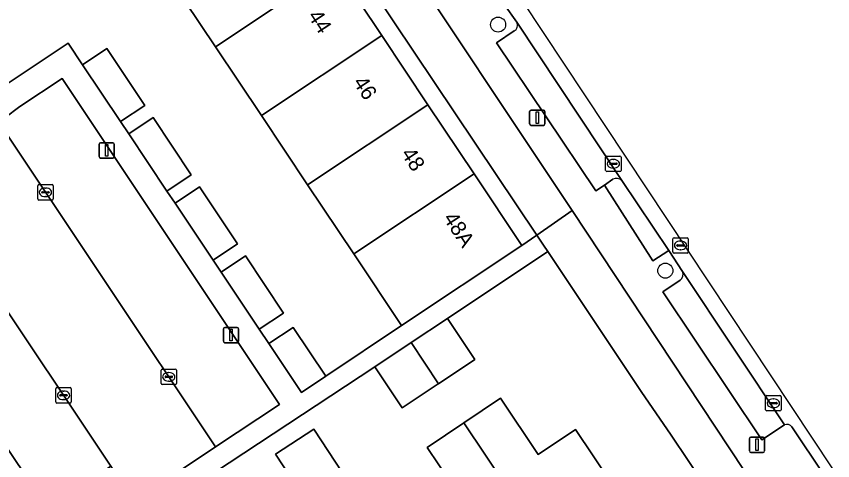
# Model space of a CAD drawing. Extents: x 158352 to 159489, y 383828 to 384603.
# Drawn here: x 158924.3 to 158977.3, y 384326 to 384354.9 of the extents above; entities that cross this region are included whole.
import ezdxf

# ---------------------------------------------------------------- set-up
doc = ezdxf.new("R2010")
doc.units = 0
for name, color, linetype in [('IMGEO_Boom', 7, 'Continuous'), ('IMGEO_Erf', 7, 'Continuous'), ('IMGEO_Kolk', 7, 'Continuous'), ('IMGEO_Lichtmast', 7, 'Continuous'), ('IMGEO_Muur', 7, 'Continuous'), ('IMGEO_Pand', 7, 'Continuous'), ('IMGEO_Pand_nummerreeks', 7, 'Continuous'), ('IMGEO_Parkeervlak_open', 7, 'Continuous'), ('IMGEO_Rijbaan_lokaal_gesloten', 7, 'Continuous'), ('IMGEO_Rijbaan_lokaal_open', 7, 'Continuous'), ('IMGEO_Rioolput', 7, 'Continuous'), ('IMGEO_Voetpad_open', 7, 'Continuous')]:
    doc.layers.add(name, color=color, linetype=linetype)

msp = doc.modelspace()

# ---------------------------------------------------------------- linework, layer by layer
at = {"layer": 'IMGEO_Boom'}
for centre in [(158955.538, 384354.394), (158966.398, 384338.397)]:
    msp.add_circle(centre, 0.489, dxfattribs=at)
at = {"layer": 'IMGEO_Erf'}
for points in [[(158899.598, 384433.573), (158885.345, 384454.99), (158882.708, 384453.235), (158896.943, 384431.973), (158958.047, 384340.708), (158960.345, 384342.297)], [(158972.543, 384319.106), (158971.203, 384321.107), (158966.785, 384327.705), (158964.839, 384330.531), (158960.619, 384336.856), (158960.542, 384336.971), (158958.767, 384339.631), (158952.255, 384335.285), (158954.032, 384332.624), (158951.666, 384331.045), (158951.579, 384330.987), (158949.315, 384329.475), (158947.53, 384332.148), (158931.474, 384321.544), (158928.774, 384322.852), (158911.321, 384311.4), (158908.622, 384309.517), (158923.88, 384286.613), (158931.513, 384291.704)], [(158941.079, 384326.457), (158943.569, 384328.089), (158945.427, 384325.255), (158942.937, 384323.623)]]:
    msp.add_lwpolyline(points, close=True, dxfattribs=at)
for points in [[(158906.071, 384416.517), (158909.059, 384412.037), (158912.058, 384407.541), (158915.047, 384403.061), (158918.046, 384398.564), (158921.035, 384394.084), (158924.033, 384389.586), (158927.032, 384385.093), (158930.022, 384380.611), (158933.021, 384376.115), (158936.009, 384371.634), (158939.008, 384367.138), (158941.997, 384362.657), (158944.995, 384358.163), (158947.985, 384353.68), (158950.984, 384349.185), (158953.98, 384344.687), (158957.083, 384340.042), (158958.057, 384340.693), (158958.047, 384340.708), (158896.943, 384431.973)], [(158923.468, 384350.417), (158927.61, 384353.188), (158928.554, 384351.778), (158930.133, 384352.835), (158932.604, 384349.143), (158931.025, 384348.086), (158931.55, 384347.291), (158933.131, 384348.345), (158935.611, 384344.623), (158934.029, 384343.569), (158934.562, 384342.784), (158936.142, 384343.839), (158938.611, 384340.141), (158937.031, 384339.086), (158937.558, 384338.298), (158939.14, 384339.35), (158941.608, 384335.637), (158940.025, 384334.585), (158940.646, 384333.655), (158942.226, 384334.71), (158944.344, 384331.54), (158949.268, 384334.828), (158946.166, 384339.482), (158943.168, 384343.978), (158940.171, 384348.474), (158937.182, 384352.958), (158934.185, 384357.453)], [(158952.457, 384324.648), (158950.94, 384326.903), (158953.32, 384328.504), (158955.7, 384330.105), (158958.149, 384326.447), (158960.559, 384328.058), (158965.152, 384321.212)]]:
    msp.add_lwpolyline(points, dxfattribs=at)
at = {"layer": 'IMGEO_Kolk'}
for p, q in [((158962.523, 384344.918), (158962.523, 384345.77)), ((158962.598, 384345.844), (158963.45, 384345.844)), ((158963.524, 384345.77), (158963.524, 384344.918)), ((158962.782, 384345.338), (158962.782, 384345.35)), ((158963.22, 384345.301), (158962.822, 384345.301)), ((158962.825, 384345.387), (158963.223, 384345.387)), ((158963.011, 384345.624), (158963.036, 384345.624)), ((158963.266, 384345.35), (158963.266, 384345.338)), ((158963.45, 384344.844), (158962.598, 384344.844)), ((158963.034, 384345.064), (158963.009, 384345.064)), ((158925.644, 384343.062), (158925.644, 384343.914)), ((158925.719, 384343.988), (158926.571, 384343.988)), ((158926.132, 384343.768), (158926.157, 384343.768)), ((158926.645, 384343.914), (158926.645, 384343.062)), ((158925.903, 384343.482), (158925.903, 384343.494)), ((158926.341, 384343.445), (158925.943, 384343.445)), ((158925.946, 384343.531), (158926.344, 384343.531)), ((158926.155, 384343.208), (158926.13, 384343.208)), ((158926.387, 384343.494), (158926.387, 384343.482)), ((158926.571, 384342.988), (158925.719, 384342.988)), ((158933.65, 384331.066), (158933.65, 384331.918)), ((158933.725, 384331.992), (158934.577, 384331.992)), ((158934.651, 384331.918), (158934.651, 384331.066)), ((158933.909, 384331.486), (158933.909, 384331.498)), ((158934.347, 384331.449), (158933.949, 384331.449)), ((158933.952, 384331.535), (158934.35, 384331.535)), ((158934.138, 384331.772), (158934.163, 384331.772)), ((158934.393, 384331.498), (158934.393, 384331.486)), ((158934.577, 384330.992), (158933.725, 384330.992)), ((158934.161, 384331.212), (158934.136, 384331.212)), ((158926.815, 384329.865), (158926.815, 384330.717)), ((158926.89, 384330.791), (158927.742, 384330.791)), ((158927.117, 384330.334), (158927.515, 384330.334)), ((158927.303, 384330.571), (158927.328, 384330.571)), ((158927.816, 384330.717), (158927.816, 384329.865)), ((158927.074, 384330.285), (158927.074, 384330.297)), ((158927.512, 384330.248), (158927.114, 384330.248)), ((158927.326, 384330.011), (158927.301, 384330.011)), ((158927.558, 384330.297), (158927.558, 384330.285)), ((158972.913, 384329.347), (158972.913, 384330.199)), ((158972.988, 384330.273), (158973.84, 384330.273)), ((158973.215, 384329.816), (158973.613, 384329.816)), ((158973.401, 384330.053), (158973.426, 384330.053)), ((158973.914, 384330.199), (158973.914, 384329.347)), ((158927.742, 384329.791), (158926.89, 384329.791)), ((158973.84, 384329.273), (158972.988, 384329.273)), ((158973.172, 384329.767), (158973.172, 384329.779)), ((158973.61, 384329.73), (158973.212, 384329.73)), ((158973.424, 384329.493), (158973.399, 384329.493)), ((158973.656, 384329.779), (158973.656, 384329.767))]:
    msp.add_line(p, q, dxfattribs=at)
for points in [[(158962.523, 384344.918), (158962.523, 384345.77)], [(158962.598, 384345.844), (158963.45, 384345.844)], [(158963.524, 384345.77), (158963.524, 384344.918)], [(158963.45, 384344.844), (158962.598, 384344.844)], [(158925.644, 384343.062), (158925.644, 384343.914)], [(158925.719, 384343.988), (158926.571, 384343.988)], [(158926.645, 384343.914), (158926.645, 384343.062)], [(158926.571, 384342.988), (158925.719, 384342.988)], [(158933.65, 384331.066), (158933.65, 384331.918)], [(158933.725, 384331.992), (158934.577, 384331.992)], [(158934.651, 384331.918), (158934.651, 384331.066)], [(158934.577, 384330.992), (158933.725, 384330.992)], [(158926.815, 384329.865), (158926.815, 384330.717)], [(158926.89, 384330.791), (158927.742, 384330.791)], [(158927.816, 384330.717), (158927.816, 384329.865)], [(158972.913, 384329.347), (158972.913, 384330.199)], [(158972.988, 384330.273), (158973.84, 384330.273)], [(158973.914, 384330.199), (158973.914, 384329.347)], [(158927.742, 384329.791), (158926.89, 384329.791)], [(158973.84, 384329.273), (158972.988, 384329.273)]]:
    msp.add_lwpolyline(points, dxfattribs=at)
for centre, radius, start, end in [((158962.6, 384345.768), 0.0765, 91.552, 178.448), ((158962.6, 384345.768), 0.0765, 91.552, 178.448), ((158963.448, 384345.768), 0.0765, 1.552, 88.448), ((158963.448, 384345.768), 0.0765, 1.552, 88.448), ((158962.822, 384345.347), 0.0403, 85.8775, 175.7526), ((158962.819, 384345.337), 0.0366, 178.938, 274.7102), ((158963.223, 384345.344), 0.043, 264.8664, 352.4533), ((158963.227, 384345.349), 0.0386, 1.7309, 96.639), ((158962.6, 384344.92), 0.0765, 181.552, 268.448), ((158962.6, 384344.92), 0.0765, 181.552, 268.448), ((158963.448, 384344.92), 0.0765, 271.552, 358.448), ((158963.448, 384344.92), 0.0765, 271.552, 358.448), ((158925.721, 384343.912), 0.0765, 91.552, 178.448), ((158925.721, 384343.912), 0.0765, 91.552, 178.448), ((158926.569, 384343.912), 0.0765, 1.552, 88.448), ((158926.569, 384343.912), 0.0765, 1.552, 88.448), ((158925.721, 384343.064), 0.0765, 181.552, 268.448), ((158925.721, 384343.064), 0.0765, 181.552, 268.448), ((158925.943, 384343.491), 0.0403, 85.8775, 175.7526), ((158925.94, 384343.481), 0.0366, 178.938, 274.7102), ((158926.344, 384343.488), 0.043, 264.8664, 352.4533), ((158926.348, 384343.493), 0.0386, 1.7309, 96.639), ((158926.569, 384343.064), 0.0765, 271.552, 358.448), ((158926.569, 384343.064), 0.0765, 271.552, 358.448), ((158933.727, 384331.916), 0.0765, 91.552, 178.448), ((158933.727, 384331.916), 0.0765, 91.552, 178.448), ((158934.575, 384331.916), 0.0765, 1.552, 88.448), ((158934.575, 384331.916), 0.0765, 1.552, 88.448), ((158933.949, 384331.495), 0.0403, 85.8775, 175.7526), ((158933.946, 384331.485), 0.0366, 178.938, 274.7102), ((158934.35, 384331.492), 0.043, 264.8664, 352.4533), ((158934.354, 384331.497), 0.0386, 1.7309, 96.639), ((158933.727, 384331.068), 0.0765, 181.552, 268.448), ((158933.727, 384331.068), 0.0765, 181.552, 268.448), ((158934.575, 384331.068), 0.0765, 271.552, 358.448), ((158934.575, 384331.068), 0.0765, 271.552, 358.448), ((158926.892, 384330.715), 0.0765, 91.552, 178.448), ((158926.892, 384330.715), 0.0765, 91.552, 178.448), ((158927.114, 384330.294), 0.0403, 85.8775, 175.7526), ((158927.519, 384330.296), 0.0386, 1.7309, 96.639), ((158927.74, 384330.715), 0.0765, 1.552, 88.448), ((158927.74, 384330.715), 0.0765, 1.552, 88.448), ((158926.892, 384329.867), 0.0765, 181.552, 268.448), ((158926.892, 384329.867), 0.0765, 181.552, 268.448), ((158927.111, 384330.284), 0.0366, 178.938, 274.7102), ((158927.515, 384330.291), 0.043, 264.8664, 352.4533), ((158927.74, 384329.867), 0.0765, 271.552, 358.448), ((158927.74, 384329.867), 0.0765, 271.552, 358.448), ((158972.99, 384330.197), 0.0765, 91.552, 178.448), ((158972.99, 384330.197), 0.0765, 91.552, 178.448), ((158973.212, 384329.776), 0.0403, 85.8775, 175.7526), ((158973.617, 384329.778), 0.0386, 1.7309, 96.639), ((158973.838, 384330.197), 0.0765, 1.552, 88.448), ((158973.838, 384330.197), 0.0765, 1.552, 88.448), ((158972.99, 384329.349), 0.0765, 181.552, 268.448), ((158972.99, 384329.349), 0.0765, 181.552, 268.448), ((158973.209, 384329.766), 0.0366, 178.938, 274.7102), ((158973.613, 384329.773), 0.043, 264.8664, 352.4533), ((158973.838, 384329.349), 0.0765, 271.552, 358.448), ((158973.838, 384329.349), 0.0765, 271.552, 358.448)]:
    msp.add_arc(centre, radius, start, end, dxfattribs=at)
for centre, major_axis, ratio, start_param, end_param in [((158963.01, 384345.344), (-0.387, 0.002), 0.722429, 4.712389, 7.853982), ((158963.035, 384345.344), (-0.39, 0.002), 0.717154, 1.570796, 4.712389), ((158926.131, 384343.488), (-0.387, 0.002), 0.722429, 4.712389, 7.853982), ((158926.156, 384343.488), (-0.39, 0.002), 0.717154, 1.570796, 4.712389), ((158934.137, 384331.492), (-0.387, 0.002), 0.722429, 4.712389, 7.853982), ((158934.162, 384331.492), (-0.39, 0.002), 0.717154, 1.570796, 4.712389), ((158927.302, 384330.291), (-0.387, 0.002), 0.722429, 4.712389, 7.853982), ((158927.327, 384330.291), (-0.39, 0.002), 0.717154, 1.570796, 4.712389), ((158973.4, 384329.773), (-0.387, 0.002), 0.722429, 4.712389, 7.853982), ((158973.425, 384329.773), (-0.39, 0.002), 0.717154, 1.570796, 4.712389)]:
    msp.add_ellipse(centre, major_axis=major_axis, ratio=ratio, start_param=start_param, end_param=end_param, dxfattribs=at)
at = {"layer": 'IMGEO_Lichtmast'}
for p, q in [((158957.587, 384347.941), (158957.587, 384348.741)), ((158957.587, 384348.741), (158957.587, 384347.941)), ((158957.687, 384348.841), (158958.477, 384348.841)), ((158958.477, 384348.841), (158957.687, 384348.841)), ((158958.577, 384348.741), (158958.577, 384347.941)), ((158958.577, 384347.941), (158958.577, 384348.741)), ((158958.477, 384347.841), (158957.687, 384347.841)), ((158957.687, 384347.841), (158958.477, 384347.841)), ((158929.625, 384345.815), (158929.625, 384346.615)), ((158929.625, 384346.615), (158929.625, 384345.815)), ((158929.725, 384346.715), (158930.515, 384346.715)), ((158930.515, 384346.715), (158929.725, 384346.715)), ((158930.615, 384346.615), (158930.615, 384345.815)), ((158930.615, 384345.815), (158930.615, 384346.615)), ((158930.515, 384345.715), (158929.725, 384345.715)), ((158929.725, 384345.715), (158930.515, 384345.715)), ((158937.699, 384333.81), (158937.699, 384334.61)), ((158937.699, 384334.61), (158937.699, 384333.81)), ((158937.799, 384334.71), (158938.589, 384334.71)), ((158938.589, 384334.71), (158937.799, 384334.71)), ((158938.689, 384334.61), (158938.689, 384333.81)), ((158938.689, 384333.81), (158938.689, 384334.61)), ((158938.589, 384333.71), (158937.799, 384333.71)), ((158937.799, 384333.71), (158938.589, 384333.71)), ((158971.854, 384326.676), (158971.854, 384327.476)), ((158971.854, 384327.476), (158971.854, 384326.676)), ((158971.954, 384327.576), (158972.744, 384327.576)), ((158972.744, 384327.576), (158971.954, 384327.576)), ((158972.844, 384327.476), (158972.844, 384326.676)), ((158972.844, 384326.676), (158972.844, 384327.476)), ((158972.744, 384326.576), (158971.954, 384326.576)), ((158971.954, 384326.576), (158972.744, 384326.576))]:
    msp.add_line(p, q, dxfattribs=at)
for points in [[(158958.007, 384348.716), (158958.157, 384348.716), (158958.157, 384347.966), (158958.007, 384347.966), (158958.007, 384348.716)], [(158930.045, 384346.59), (158930.195, 384346.59), (158930.195, 384345.84), (158930.045, 384345.84), (158930.045, 384346.59)], [(158938.119, 384334.585), (158938.269, 384334.585), (158938.269, 384333.835), (158938.119, 384333.835), (158938.119, 384334.585)], [(158972.274, 384327.451), (158972.424, 384327.451), (158972.424, 384326.701), (158972.274, 384326.701), (158972.274, 384327.451)]]:
    msp.add_lwpolyline(points, dxfattribs=at)
for centre, start, end in [((158957.687, 384348.741), 90, 180), ((158957.687, 384348.741), 90, 180), ((158958.477, 384348.741), 0, 90), ((158958.477, 384348.741), 360, 90), ((158957.687, 384347.941), 180, 270), ((158957.687, 384347.941), 180, 270), ((158958.477, 384347.941), 270, 0), ((158958.477, 384347.941), 270, 0), ((158929.725, 384346.615), 90, 180), ((158929.725, 384346.615), 90, 180), ((158930.515, 384346.615), 0, 90), ((158930.515, 384346.615), 360, 90), ((158929.725, 384345.815), 180, 270), ((158929.725, 384345.815), 180, 270), ((158930.515, 384345.815), 270, 0), ((158930.515, 384345.815), 270, 0), ((158937.799, 384334.61), 90, 180), ((158937.799, 384334.61), 90, 180), ((158938.589, 384334.61), 0, 90), ((158938.589, 384334.61), 360, 90), ((158937.799, 384333.81), 180, 270), ((158937.799, 384333.81), 180, 270), ((158938.589, 384333.81), 270, 0), ((158938.589, 384333.81), 270, 0), ((158971.954, 384327.476), 90, 180), ((158971.954, 384327.476), 90, 180), ((158972.744, 384327.476), 0, 90), ((158972.744, 384327.476), 360, 90), ((158971.954, 384326.676), 180, 270), ((158971.954, 384326.676), 180, 270), ((158972.744, 384326.676), 270, 0), ((158972.744, 384326.676), 270, 0)]:
    msp.add_arc(centre, 0.1, start, end, dxfattribs=at)
at = {"layer": 'IMGEO_Muur'}
for points in [[(158960.619, 384336.856), (158960.542, 384336.971)], [(158964.839, 384330.531), (158960.619, 384336.856)]]:
    msp.add_lwpolyline(points, dxfattribs=at)
at = {"layer": 'IMGEO_Pand'}
for points in [[(158937.182, 384352.958), (158944.995, 384358.163), (158941.997, 384362.657), (158934.185, 384357.453)], [(158937.182, 384352.958), (158940.171, 384348.474), (158947.985, 384353.68), (158944.995, 384358.163)], [(158943.168, 384343.978), (158950.984, 384349.185), (158947.985, 384353.68), (158940.171, 384348.474)], [(158931.025, 384348.086), (158932.604, 384349.143), (158930.133, 384352.835), (158928.554, 384351.778)], [(158943.168, 384343.978), (158946.166, 384339.482), (158953.98, 384344.687), (158950.984, 384349.185)], [(158934.029, 384343.569), (158935.611, 384344.623), (158933.131, 384348.345), (158931.55, 384347.291)], [(158953.98, 384344.687), (158946.166, 384339.482), (158949.268, 384334.828), (158957.083, 384340.042)], [(158937.031, 384339.086), (158938.611, 384340.141), (158936.142, 384343.839), (158934.562, 384342.784)], [(158940.025, 384334.585), (158941.608, 384335.637), (158939.14, 384339.35), (158937.558, 384338.298)], [(158949.892, 384333.717), (158951.666, 384331.045), (158954.032, 384332.624), (158952.255, 384335.285)], [(158942.764, 384330.484), (158944.344, 384331.54), (158942.226, 384334.71), (158940.646, 384333.655)], [(158949.892, 384333.717), (158947.53, 384332.148), (158949.315, 384329.475), (158951.579, 384330.987), (158951.666, 384331.045)], [(158953.32, 384328.504), (158960.347, 384317.985), (158965.152, 384321.212), (158960.559, 384328.058), (158958.149, 384326.447), (158955.7, 384330.105)], [(158953.32, 384328.504), (158950.94, 384326.903), (158952.457, 384324.648), (158950.145, 384323.104), (158950.221, 384322.99), (158951.902, 384320.491), (158956.611, 384313.44), (158957.066, 384312.76), (158960.705, 384315.214), (158959.308, 384317.287), (158960.347, 384317.985)], [(158941.079, 384326.457), (158942.937, 384323.623), (158945.427, 384325.255), (158943.569, 384328.089)]]:
    msp.add_lwpolyline(points, close=True, dxfattribs=at)
at = {"layer": 'IMGEO_Parkeervlak_open'}
for points in [[(158963.568, 384344.252), (158956.746, 384354.542)], [(158956.581, 384353.981), (158955.43, 384353.212), (158961.889, 384343.592), (158962.439, 384343.965), (158962.988, 384344.337)], [(158922.844, 384348.434), (158937.193, 384326.934), (158941.334, 384329.694), (158927.22, 384350.882), (158924.479, 384349.07), (158923.515, 384348.334)], [(158913.669, 384349.94), (158909.925, 384347.438), (158911.35, 384345.304), (158926.308, 384322.907), (158930.394, 384325.677), (158913.918, 384350.377)], [(158967.367, 384337.775), (158966.234, 384337.015), (158972.675, 384327.404), (158974.141, 384328.364), (158967.515, 384338.34)]]:
    msp.add_lwpolyline(points, dxfattribs=at)
for centre, radius, start, end in [((158956.384, 384354.344), 0.413, 298.4791, 28.7418), ((158963.212, 384343.846), 0.54, 48.784, 114.5411), ((158967.096, 384338.148), 0.461, 305.9713, 24.6714)]:
    msp.add_arc(centre, radius, start, end, dxfattribs=at)
at = {"layer": 'IMGEO_Rijbaan_lokaal_gesloten'}
for points in [[(158875.263, 384479.53), (158874.302, 384478.867), (158874.82, 384477.468), (158884.4, 384463.1), (158888.28, 384457.252), (158898.259, 384442.243), (158899.028, 384441.124), (158902.775, 384435.489), (158906.139, 384430.429), (158906.908, 384429.304), (158920.007, 384409.58), (158920.763, 384408.459), (158933.684, 384389.073), (158934.462, 384387.903), (158948.108, 384367.417), (158948.862, 384366.323), (158955.957, 384355.688), (158956.746, 384354.542), (158963.568, 384344.252), (158966.627, 384339.706), (158967.515, 384338.34), (158974.141, 384328.364)], [(158974.618, 384328.235), (158976.716, 384325.103), (158977.265, 384325.504), (158977.265, 384325.504), (158875.263, 384479.53)]]:
    msp.add_lwpolyline(points, dxfattribs=at)
msp.add_arc((158974.309, 384328.039), 0.366, 32.4192, 117.3146, dxfattribs=at)
at = {"layer": 'IMGEO_Rijbaan_lokaal_open'}
msp.add_lwpolyline([(158913.667, 384350.862), (158913.918, 384350.377), (158930.394, 384325.677), (158931.876, 384323.389), (158937.193, 384326.934), (158922.844, 384348.434), (158912.416, 384364.021), (158904.978, 384374.963), (158899.785, 384371.496), (158910.392, 384355.62), (158910.579, 384355.479), (158910.715, 384355.229)], dxfattribs=at)
at = {"layer": 'IMGEO_Rioolput'}
for p, q in [((158966.886, 384339.612), (158966.886, 384340.464)), ((158966.961, 384340.538), (158967.813, 384340.538)), ((158967.887, 384340.464), (158967.887, 384339.612)), ((158967.145, 384340.032), (158967.145, 384340.044)), ((158967.583, 384339.995), (158967.185, 384339.995)), ((158967.188, 384340.081), (158967.586, 384340.081)), ((158967.374, 384340.318), (158967.399, 384340.318)), ((158967.629, 384340.044), (158967.629, 384340.032)), ((158967.813, 384339.538), (158966.961, 384339.538)), ((158967.397, 384339.758), (158967.372, 384339.758))]:
    msp.add_line(p, q, dxfattribs=at)
for points in [[(158966.886, 384339.612), (158966.886, 384340.464)], [(158966.961, 384340.538), (158967.813, 384340.538)], [(158967.887, 384340.464), (158967.887, 384339.612)], [(158967.813, 384339.538), (158966.961, 384339.538)]]:
    msp.add_lwpolyline(points, dxfattribs=at)
for centre, radius, start, end in [((158966.963, 384340.462), 0.0765, 91.552, 178.448), ((158966.963, 384340.462), 0.0765, 91.552, 178.448), ((158967.811, 384340.462), 0.0765, 1.552, 88.448), ((158967.811, 384340.462), 0.0765, 1.552, 88.448), ((158967.185, 384340.041), 0.0403, 85.8775, 175.7526), ((158967.182, 384340.031), 0.0366, 178.938, 274.7102), ((158967.586, 384340.038), 0.043, 264.8664, 352.4533), ((158967.59, 384340.043), 0.0386, 1.7309, 96.639), ((158966.963, 384339.614), 0.0765, 181.552, 268.448), ((158966.963, 384339.614), 0.0765, 181.552, 268.448), ((158967.811, 384339.614), 0.0765, 271.552, 358.448), ((158967.811, 384339.614), 0.0765, 271.552, 358.448)]:
    msp.add_arc(centre, radius, start, end, dxfattribs=at)
for centre, major_axis, ratio, start_param, end_param in [((158967.373, 384340.038), (-0.387, 0.002), 0.722429, 4.712389, 7.853982), ((158967.398, 384340.038), (-0.39, 0.002), 0.717154, 1.570796, 4.712389)]:
    msp.add_ellipse(centre, major_axis=major_axis, ratio=ratio, start_param=start_param, end_param=end_param, dxfattribs=at)
at = {"layer": 'IMGEO_Voetpad_open'}
for points in [[(158883.84, 384463.169), (158882.723, 384462.395), (158872.711, 384477.381), (158871.439, 384475.884), (158884.184, 384456.734), (158885.345, 384454.99), (158899.598, 384433.573), (158960.345, 384342.297), (158973.377, 384322.58), (158974.997, 384323.628), (158974.847, 384323.853), (158976.716, 384325.103), (158974.618, 384328.235)], [(158956.746, 384354.542), (158955.957, 384355.688)], [(158967.515, 384338.34), (158966.627, 384339.706), (158965.587, 384339.041), (158962.439, 384343.965), (158961.889, 384343.592), (158955.43, 384353.212), (158956.581, 384353.981)], [(158911.321, 384311.4), (158928.774, 384322.852), (158931.474, 384321.544), (158947.53, 384332.148), (158949.892, 384333.717), (158952.255, 384335.285), (158958.767, 384339.631), (158958.489, 384340.047), (158958.057, 384340.693), (158957.083, 384340.042), (158949.268, 384334.828), (158944.344, 384331.54), (158942.764, 384330.484), (158940.646, 384333.655), (158940.025, 384334.585), (158937.558, 384338.298), (158937.031, 384339.086), (158934.562, 384342.784), (158934.029, 384343.569), (158931.55, 384347.291), (158931.025, 384348.086), (158928.554, 384351.778), (158927.61, 384353.188), (158923.468, 384350.417)], [(158923.515, 384348.334), (158924.479, 384349.07), (158927.22, 384350.882), (158941.334, 384329.694), (158937.193, 384326.934), (158931.876, 384323.389), (158930.394, 384325.677), (158926.308, 384322.907), (158911.35, 384345.304), (158909.925, 384347.438), (158913.669, 384349.94)], [(158962.988, 384344.337), (158962.439, 384343.965), (158965.587, 384339.041), (158966.627, 384339.706), (158963.568, 384344.252)], [(158974.141, 384328.364), (158972.675, 384327.404), (158966.234, 384337.015), (158967.367, 384337.775)]]:
    msp.add_lwpolyline(points, dxfattribs=at)
msp.add_lwpolyline([(158960.345, 384342.297), (158958.047, 384340.708), (158958.057, 384340.693), (158958.489, 384340.047), (158958.767, 384339.631), (158960.542, 384336.971), (158960.619, 384336.856), (158964.839, 384330.531), (158966.785, 384327.705), (158971.203, 384321.107), (158972.543, 384319.106), (158974.667, 384320.632), (158973.377, 384322.58)], close=True, dxfattribs=at)
for centre, radius, start, end in [((158956.384, 384354.344), 0.413, 298.4791, 28.7418), ((158963.212, 384343.846), 0.54, 48.784, 114.5411), ((158967.096, 384338.148), 0.461, 305.9713, 24.6714), ((158974.309, 384328.039), 0.366, 32.4192, 117.3146)]:
    msp.add_arc(centre, radius, start, end, dxfattribs=at)

# ---------------------------------------------------------------- texts
at = {"layer": 'IMGEO_Pand_nummerreeks'}
for s, rotation, p in [('44', 303.1213, (158943.146, 384354.957)), ('46', 303.39, (158946.084, 384350.636)), ('48', 303.2386, (158949.201, 384345.999)), ('48A', 303.0512, (158951.939, 384341.807))]:
    msp.add_text(s, height=1, rotation=rotation, dxfattribs=at).set_placement(p)

doc.saveas('drawing.dxf')
